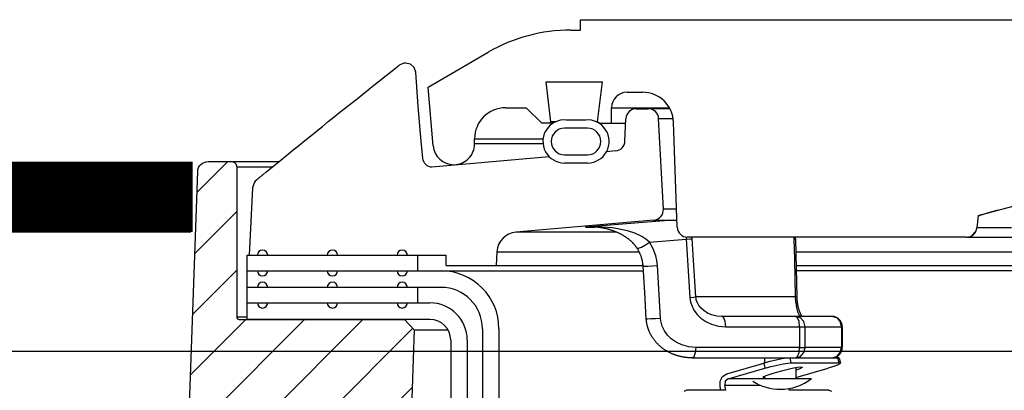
# Model space of a CAD drawing. Extents: x -169 to 7270, y -140 to 2984.
# Tile 302 of 656: x 1591.5 to 1597.45, y 983.78 to 986.02. Entities that reach past the tile are written whole.
import ezdxf

# ---------------------------------------------------------------- set-up
doc = ezdxf.new("R2010")
doc.units = 0
doc.header["$MEASUREMENT"] = 0
doc.layers.add('FREEZE-LINES', color=8, linetype='CONTINUOUS', plot=False)
doc.layers.add('SPILL-BUCKET', color=1, linetype='CONTINUOUS')
doc.layers.add('TANK-SLAB', color=6, linetype='CONTINUOUS')

msp = doc.modelspace()

# ---------------------------------------------------------------- hatches: boundary and pattern name
at = {"layer": 'SPILL-BUCKET'}
h = msp.add_hatch(dxfattribs=at)
h.set_pattern_fill('ANSI31', scale=2, style=0)
h.set_pattern_definition([(45, (6639.51668, -316.1318), (-0.176776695, 0.176776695), [])])
edge = h.paths.add_edge_path()
edge.add_line((1593.82368, 984.20746), (1593.88188, 984.14504))
edge.add_line((1593.88188, 984.14504), (1593.83242, 982.72859))
edge.add_line((1593.83242, 982.72859), (1593.50711, 982.72859))
edge.add_line((1593.50711, 982.72859), (1593.48967, 983.22803))
edge.add_arc((1593.36479, 983.22371), 0.12496, 361.981441, 449.981394)
edge.add_line((1593.36483, 983.34867), (1592.57799, 983.34867))
edge.add_arc((1592.57797, 983.41115), 0.06248, 178.019261, 270.019284, ccw=False)
edge.add_line((1592.51553, 983.41331), (1592.57442, 985.09965))
edge.add_arc((1592.63686, 985.09745), 0.06248, 449.981383, 537.98136, ccw=False)
edge.add_line((1592.63688, 985.15993), (1592.77872, 985.15993))
edge.add_arc((1592.77871, 985.12869), 0.03124, 359.980425, 449.980425, ccw=False)
edge.add_line((1592.80995, 985.12868), (1592.80995, 984.22245))
edge.add_arc((1592.82525, 984.22276), 0.01531, 181.187215, 271.187215)
edge.add_line((1592.82557, 984.20746), (1593.82368, 984.20746))

# ---------------------------------------------------------------- linework, layer by layer
at = {"layer": 'FREEZE-LINES', "linetype": 'Continuous'}
msp.add_line((1931.90631, 984.01471), (1465.74807, 984.01471), dxfattribs=at)
at = {"layer": 'SPILL-BUCKET', "linetype": 'Continuous'}
for p, q in [((1594.88665, 986.0156), (1599.07129, 986.0156)), ((1594.88665, 985.95314), (1594.88665, 986.0156)), ((1594.82816, 985.95314), (1594.88665, 985.95314)), ((1593.96541, 985.60963), (1594.3285, 985.81926)), ((1593.99641, 985.25523), (1593.96541, 985.60963)), ((1594.6781, 985.64086), (1595.01926, 985.64086)), ((1594.70768, 985.39993), (1594.6781, 985.64086)), ((1594.98968, 985.39993), (1595.01926, 985.64086)), ((1595.16771, 985.5784), (1595.26071, 985.5784)), ((1594.43384, 985.48471), (1594.55875, 985.48471)), ((1594.65244, 985.39103), (1594.55875, 985.48471)), ((1595.07402, 985.48471), (1595.08122, 985.48471)), ((1595.07402, 985.39103), (1595.07402, 985.48471)), ((1595.08122, 985.48471), (1595.10278, 985.48471)), ((1595.10278, 985.48471), (1595.13866, 985.48471)), ((1595.13866, 985.48471), (1595.42298, 985.48471)), ((1594.71998, 985.39103), (1594.65244, 985.39103)), ((1594.70768, 985.39993), (1594.69878, 985.39103)), ((1594.71494, 985.39993), (1594.70768, 985.39993)), ((1594.73671, 985.39993), (1594.71494, 985.39993)), ((1594.91848, 985.41058), (1594.79986, 985.41058)), ((1594.98968, 985.39993), (1594.98164, 985.39993)), ((1594.99858, 985.39103), (1594.98968, 985.39993)), ((1594.99836, 985.39103), (1595.15925, 985.39103)), ((1595.47008, 984.76427), (1595.44797, 985.39757)), ((1594.92912, 985.36105), (1594.78922, 985.36105)), ((1594.24646, 985.26611), (1594.24646, 985.29734)), ((1594.24646, 985.29734), (1594.253, 985.29734)), ((1594.25299, 985.26611), (1594.24646, 985.26611)), ((1597.28702, 984.83404), (1598.89953, 985.26611)), ((1594.78922, 985.20116), (1594.92912, 985.20116)), ((1594.92912, 985.15119), (1594.78922, 985.15119)), ((1597.40882, 984.86604), (1598.09852, 985.05047)), ((1597.29763, 984.83512), (1597.29555, 984.83404)), ((1597.31149, 984.83935), (1597.29763, 984.83512)), ((1597.33692, 984.84652), (1597.31149, 984.83935)), ((1597.37085, 984.85581), (1597.33692, 984.84652)), ((1597.40882, 984.86604), (1597.37085, 984.85581)), ((1597.28702, 984.83404), (1597.28063, 984.76101)), ((1597.28702, 984.83404), (1597.28915, 984.83404)), ((1597.28915, 984.83404), (1597.29555, 984.83404)), ((1597.29558, 984.83433), (1597.29555, 984.83404)), ((1597.27602, 984.74231), (1597.24255, 984.70885)), ((1597.28651, 984.76101), (1597.28063, 984.76101)), ((1597.30411, 984.76101), (1597.28651, 984.76101)), ((1597.33339, 984.76101), (1597.30411, 984.76101)), ((1597.37424, 984.76101), (1597.33339, 984.76101)), ((1597.42653, 984.76101), (1597.37424, 984.76101)), ((1597.4901, 984.76101), (1597.42653, 984.76101)), ((1597.21841, 984.704), (1595.5325, 984.704)), ((1597.21841, 984.704), (1597.22439, 984.704)), ((1597.22439, 984.704), (1597.24229, 984.704)), ((1597.24229, 984.704), (1597.27208, 984.704)), ((1597.27208, 984.704), (1597.31363, 984.704)), ((1597.31363, 984.704), (1597.36684, 984.704)), ((1597.36684, 984.704), (1597.4315, 984.704)), ((1597.4315, 984.704), (1597.50742, 984.704))]:
    msp.add_line(p, q, dxfattribs=at)
at = {"layer": 'SPILL-BUCKET', "color": 1, "linetype": 'Continuous'}
for p, q in [((1593.77186, 985.72497), (1593.78184, 985.73278)), ((1593.78184, 985.73278), (1593.79182, 985.74058)), ((1593.85881, 985.74689), (1593.83031, 985.75387)), ((1593.88094, 985.72753), (1593.85881, 985.74689)), ((1593.89177, 985.7001), (1593.88094, 985.72753)), ((1593.67195, 985.64642), (1593.70547, 985.67283)), ((1593.70547, 985.67283), (1593.73865, 985.69892)), ((1593.73865, 985.69892), (1593.77186, 985.72497)), ((1593.90656, 985.4913), (1593.89177, 985.7001)), ((1593.6046, 985.59322), (1593.63846, 985.61999)), ((1593.63846, 985.61999), (1593.67195, 985.64642)), ((1593.53658, 985.53926), (1593.57078, 985.56642)), ((1593.57078, 985.56642), (1593.6046, 985.59322)), ((1593.46783, 985.48453), (1593.5024, 985.51208)), ((1593.5024, 985.51208), (1593.53658, 985.53926)), ((1593.92427, 985.28268), (1593.90656, 985.4913)), ((1593.39821, 985.42888), (1593.43329, 985.45695)), ((1593.43329, 985.45695), (1593.46783, 985.48453)), ((1595.22279, 985.47847), (1595.29581, 985.47847)), ((1593.29252, 985.34402), (1593.32782, 985.37242)), ((1593.32782, 985.37242), (1593.36315, 985.40079)), ((1593.36315, 985.40079), (1593.39821, 985.42888)), ((1595.15449, 985.28336), (1595.16039, 985.41873)), ((1595.38684, 984.87248), (1595.35818, 985.41928)), ((1593.22138, 985.28663), (1593.25693, 985.31534)), ((1593.25693, 985.31534), (1593.29252, 985.34402)), ((1593.1497, 985.22859), (1593.18552, 985.25762)), ((1593.18552, 985.25762), (1593.22138, 985.28663)), ((1593.93402, 985.18038), (1593.92427, 985.28268)), ((1593.07746, 985.1699), (1593.11356, 985.19926)), ((1593.11356, 985.19926), (1593.1497, 985.22859)), ((1595.09753, 985.22386), (1595.04329, 985.21912)), ((1593.00464, 985.11051), (1593.07746, 985.1699)), ((1593.9362, 985.16756), (1593.93402, 985.18038)), ((1593.94138, 985.15526), (1593.9362, 985.16756)), ((1593.94324, 985.15222), (1593.94138, 985.15526)), ((1593.94534, 985.14924), (1593.94324, 985.15222)), ((1593.96095, 985.13485), (1593.94534, 985.14924)), ((1593.98317, 985.12698), (1593.96095, 985.13485)), ((1594.69771, 985.18889), (1593.9892, 985.1269)), ((1592.95698, 985.07151), (1592.95931, 985.07341)), ((1592.95931, 985.07341), (1592.96164, 985.07532)), ((1592.96164, 985.07532), (1592.96404, 985.07728)), ((1592.96404, 985.07728), (1592.96646, 985.07926)), ((1592.96646, 985.07926), (1592.96696, 985.07967)), ((1592.96696, 985.07967), (1592.96745, 985.08007)), ((1592.96745, 985.08007), (1592.98604, 985.0953)), ((1592.98604, 985.0953), (1593.00464, 985.11051)), ((1593.9892, 985.1269), (1593.98317, 985.12698)), ((1592.93112, 985.05051), (1592.93184, 985.05109)), ((1592.93184, 985.05109), (1592.93255, 985.05167)), ((1592.93255, 985.05167), (1592.93433, 985.05311)), ((1592.93433, 985.05311), (1592.93614, 985.05457)), ((1592.93614, 985.05457), (1592.93802, 985.05609)), ((1592.93802, 985.05609), (1592.93991, 985.05763)), ((1592.93991, 985.05763), (1592.94189, 985.05924)), ((1592.94189, 985.05924), (1592.94389, 985.06086)), ((1592.94389, 985.06086), (1592.94599, 985.06256)), ((1592.94599, 985.06256), (1592.94811, 985.06428)), ((1592.94811, 985.06428), (1592.95029, 985.06606)), ((1592.95029, 985.06606), (1592.95248, 985.06784)), ((1592.95248, 985.06784), (1592.95473, 985.06967)), ((1592.95473, 985.06967), (1592.95698, 985.07151)), ((1592.88802, 984.59469), (1592.90766, 985.0017)), ((1592.90766, 985.0017), (1592.90781, 985.00343)), ((1592.90781, 985.00343), (1592.90792, 985.00467)), ((1592.90792, 985.00467), (1592.90803, 985.00596)), ((1592.90803, 985.00596), (1592.90808, 985.00651)), ((1592.90808, 985.00651), (1592.90812, 985.00707)), ((1595.32991, 984.80699), (1594.49517, 984.73396)), ((1594.38131, 984.61606), (1594.37692, 984.53223)), ((1592.8724, 984.59469), (1594.07471, 984.59469)), ((1592.8724, 984.30739), (1592.8724, 984.59469)), ((1594.07471, 984.53223), (1594.07471, 984.59469)), ((1592.8724, 984.50101), (1594.04393, 984.50101)), ((1594.07471, 984.53223), (1594.37692, 984.53223)), ((1594.04393, 984.40107), (1592.8724, 984.40107)), ((1592.87238, 984.20746), (1592.87238, 984.30739)), ((1592.87238, 984.30739), (1593.97727, 984.30739)), ((1593.97727, 984.20746), (1592.87238, 984.20746)), ((1594.29376, 984.15124), (1594.29376, 983.72437)), ((1594.39369, 984.15124), (1594.39369, 983.72437)), ((1594.10219, 984.08254), (1594.10219, 969.88498)), ((1594.20212, 984.08254), (1594.20212, 969.88498))]:
    msp.add_line(p, q, dxfattribs=at)
at = {"layer": 'SPILL-BUCKET', "color": 7}
for p, q in [((1595.42632, 985.47847), (1595.29581, 985.47847)), ((1595.35818, 985.41928), (1595.44594, 985.41928)), ((1592.77872, 985.15993), (1593.06524, 985.15993)), ((1592.80995, 985.1287), (1593.02695, 985.1287)), ((1595.46628, 984.87248), (1595.38684, 984.87248)), ((1595.32991, 984.80699), (1595.46859, 984.80699)), ((1595.10375, 984.73396), (1594.49515, 984.73396)), ((1594.38131, 984.61606), (1595.24012, 984.61606)), ((1594.04393, 984.50101), (1595.26595, 984.50101)), ((1594.37692, 984.53223), (1595.26411, 984.53223)), ((1592.80994, 984.22245), (1592.87238, 984.22245)), ((1593.88188, 984.14504), (1594.08543, 984.14504))]:
    msp.add_line(p, q, dxfattribs=at)
at = {"layer": 'SPILL-BUCKET', "color": 7, "linetype": 'Continuous'}
for p, q in [((1594.66017, 985.26611), (1594.25299, 985.26611)), ((1594.253, 985.29734), (1594.66033, 985.29734)), ((1596.18558, 984.61606), (1605.31992, 984.61606)), ((1593.90295, 984.50101), (1593.90295, 984.59469)), ((1596.18768, 984.53223), (1605.13573, 984.53223)), ((1605.12505, 984.50101), (1596.18799, 984.50101)), ((1593.90295, 984.30739), (1593.90295, 984.40107))]:
    msp.add_line(p, q, dxfattribs=at)
at = {"layer": 'SPILL-BUCKET', "color": 8, "linetype": 'Continuous'}
for p, q in [((1595.28843, 984.79453), (1594.91705, 984.76479)), ((1595.44681, 984.80699), (1595.28843, 984.79453)), ((1595.44681, 984.80699), (1595.45938, 984.80558)), ((1595.45938, 984.80558), (1595.46877, 984.80158)), ((1594.91762, 984.76483), (1594.91705, 984.76479)), ((1594.91705, 984.76479), (1594.91748, 984.76482)), ((1594.91705, 984.76479), (1594.94283, 984.76479)), ((1594.91748, 984.76482), (1594.94944, 984.76478)), ((1594.98977, 984.767), (1594.91762, 984.76483)), ((1594.94283, 984.76479), (1594.97262, 984.76479)), ((1594.95169, 984.76568), (1594.94949, 984.7657)), ((1594.95389, 984.76565), (1594.95169, 984.76568)), ((1594.95813, 984.76554), (1594.95389, 984.76565)), ((1594.96236, 984.76537), (1594.95813, 984.76554)), ((1594.96659, 984.76517), (1594.96236, 984.76537)), ((1594.97082, 984.76493), (1594.96659, 984.76517)), ((1594.97504, 984.76464), (1594.97082, 984.76493)), ((1594.97926, 984.76431), (1594.97504, 984.76464)), ((1594.98347, 984.76394), (1594.97926, 984.76431)), ((1594.98768, 984.76352), (1594.98347, 984.76394)), ((1594.99187, 984.76307), (1594.98768, 984.76352)), ((1595.08043, 984.76049), (1594.98977, 984.767)), ((1594.99606, 984.76257), (1594.99187, 984.76307)), ((1595.00009, 984.76204), (1594.99606, 984.76257)), ((1595.00414, 984.76148), (1595.00009, 984.76204)), ((1595.00839, 984.76085), (1595.00414, 984.76148)), ((1595.01266, 984.76016), (1595.00839, 984.76085)), ((1595.01684, 984.75946), (1595.01266, 984.76016)), ((1595.02102, 984.7587), (1595.01684, 984.75946)), ((1595.02512, 984.75792), (1595.02102, 984.7587)), ((1595.02922, 984.7571), (1595.02512, 984.75792)), ((1595.03324, 984.75625), (1595.02922, 984.7571)), ((1595.03726, 984.75536), (1595.03324, 984.75625)), ((1595.0412, 984.75445), (1595.03726, 984.75536)), ((1595.04515, 984.75349), (1595.0412, 984.75445)), ((1595.04902, 984.75251), (1595.04515, 984.75349)), ((1595.0529, 984.75149), (1595.04902, 984.75251)), ((1595.0567, 984.75044), (1595.0529, 984.75149)), ((1595.06051, 984.74935), (1595.0567, 984.75044)), ((1595.06426, 984.74824), (1595.06051, 984.74935)), ((1595.06801, 984.74709), (1595.06426, 984.74824)), ((1595.0717, 984.74591), (1595.06801, 984.74709)), ((1595.07539, 984.7447), (1595.0717, 984.74591)), ((1595.07902, 984.74346), (1595.07539, 984.7447)), ((1595.08266, 984.74219), (1595.07902, 984.74346)), ((1595.17065, 984.74224), (1595.08043, 984.76049)), ((1595.08625, 984.74089), (1595.08266, 984.74219)), ((1595.08984, 984.73955), (1595.08625, 984.74089)), ((1595.09356, 984.73811), (1595.08984, 984.73955)), ((1595.09728, 984.73664), (1595.09356, 984.73811)), ((1595.10078, 984.73521), (1595.09728, 984.73664)), ((1595.10427, 984.73374), (1595.10078, 984.73521)), ((1595.10768, 984.73228), (1595.10427, 984.73374)), ((1595.11107, 984.73077), (1595.10768, 984.73228)), ((1595.11439, 984.72926), (1595.11107, 984.73077)), ((1595.11771, 984.72771), (1595.11439, 984.72926)), ((1595.12094, 984.72616), (1595.11771, 984.72771)), ((1595.12417, 984.72456), (1595.12094, 984.72616)), ((1595.12732, 984.72297), (1595.12417, 984.72456)), ((1595.13046, 984.72135), (1595.12732, 984.72297)), ((1595.13352, 984.71972), (1595.13046, 984.72135)), ((1595.13659, 984.71805), (1595.13352, 984.71972)), ((1595.13923, 984.71658), (1595.13659, 984.71805)), ((1595.14186, 984.71508), (1595.13923, 984.71658)), ((1595.21436, 984.72762), (1595.17065, 984.74224)), ((1595.257, 984.70763), (1595.21436, 984.72762)), ((1595.1444, 984.7136), (1595.14186, 984.71508)), ((1595.14693, 984.7121), (1595.1444, 984.7136)), ((1595.14985, 984.71033), (1595.14693, 984.7121)), ((1595.15277, 984.70852), (1595.14985, 984.71033)), ((1595.15552, 984.70678), (1595.15277, 984.70852)), ((1595.15826, 984.705), (1595.15552, 984.70678)), ((1595.16086, 984.70327), (1595.15826, 984.705)), ((1595.16345, 984.7015), (1595.16086, 984.70327)), ((1595.16593, 984.69978), (1595.16345, 984.7015)), ((1595.1684, 984.69803), (1595.16593, 984.69978)), ((1595.17076, 984.69631), (1595.1684, 984.69803)), ((1595.17312, 984.69455), (1595.17076, 984.69631)), ((1595.17539, 984.69283), (1595.17312, 984.69455)), ((1595.17766, 984.69107), (1595.17539, 984.69283)), ((1595.17985, 984.68933), (1595.17766, 984.69107)), ((1595.18204, 984.68755), (1595.17985, 984.68933)), ((1595.184, 984.68593), (1595.18204, 984.68755)), ((1595.18596, 984.68428), (1595.184, 984.68593)), ((1595.18784, 984.68266), (1595.18596, 984.68428)), ((1595.18971, 984.68102), (1595.18784, 984.68266)), ((1595.19184, 984.67912), (1595.18971, 984.68102)), ((1595.19397, 984.67718), (1595.19184, 984.67912)), ((1595.19593, 984.67535), (1595.19397, 984.67718)), ((1595.19789, 984.67348), (1595.19593, 984.67535)), ((1595.1997, 984.67171), (1595.19789, 984.67348)), ((1595.20152, 984.66991), (1595.1997, 984.67171)), ((1595.20321, 984.66818), (1595.20152, 984.66991)), ((1595.20491, 984.66642), (1595.20321, 984.66818)), ((1595.2065, 984.66472), (1595.20491, 984.66642)), ((1595.20808, 984.663), (1595.2065, 984.66472)), ((1595.20958, 984.66133), (1595.20808, 984.663)), ((1595.21108, 984.65963), (1595.20958, 984.66133)), ((1595.2125, 984.65798), (1595.21108, 984.65963)), ((1595.21391, 984.6563), (1595.2125, 984.65798)), ((1595.25431, 984.64452), (1595.27829, 984.65749)), ((1595.28066, 984.69256), (1595.257, 984.70763)), ((1595.27829, 984.65749), (1595.30231, 984.67412)), ((1595.30231, 984.67412), (1595.28066, 984.69256)), ((1595.30231, 984.67412), (1595.52491, 984.69153)), ((1595.32473, 984.63408), (1595.30231, 984.67412)), ((1595.52357, 984.70464), (1595.52439, 984.69846)), ((1595.52439, 984.69846), (1595.52491, 984.69153)), ((1595.52491, 984.69153), (1595.54826, 984.69336)), ((1595.52491, 984.69153), (1595.54608, 984.34085)), ((1595.54826, 984.69336), (1595.5615, 984.6948)), ((1595.5615, 984.6948), (1595.56057, 984.70379)), ((1595.57512, 984.46877), (1595.5615, 984.6948)), ((1596.17466, 984.70398), (1596.17474, 984.6948)), ((1596.17474, 984.6948), (1596.18137, 984.69404)), ((1596.17474, 984.6948), (1596.17788, 984.57015)), ((1596.18137, 984.69404), (1596.18366, 984.69309)), ((1596.18361, 984.70169), (1596.18359, 984.69959)), ((1596.18359, 984.69959), (1596.18359, 984.69749)), ((1596.18359, 984.69749), (1596.18361, 984.69539)), ((1596.18365, 984.704), (1596.18361, 984.70169)), ((1596.18361, 984.69539), (1596.18365, 984.69328)), ((1596.18365, 984.69328), (1596.18366, 984.69319)), ((1596.18366, 984.69319), (1596.18366, 984.69309)), ((1596.18366, 984.69309), (1596.18804, 984.51775)), ((1595.21526, 984.65465), (1595.21391, 984.6563)), ((1595.21661, 984.65298), (1595.21526, 984.65465)), ((1595.2179, 984.65134), (1595.21661, 984.65298)), ((1595.21918, 984.64968), (1595.2179, 984.65134)), ((1595.22042, 984.64803), (1595.21918, 984.64968)), ((1595.22164, 984.64637), (1595.22042, 984.64803)), ((1595.22285, 984.6447), (1595.22164, 984.64637)), ((1595.22404, 984.643), (1595.22285, 984.6447)), ((1595.22519, 984.64135), (1595.22404, 984.643)), ((1595.22632, 984.63966), (1595.22519, 984.64135)), ((1595.22634, 984.63961), (1595.22632, 984.63966)), ((1595.22637, 984.63957), (1595.22634, 984.63961)), ((1595.22637, 984.63957), (1595.23563, 984.63807)), ((1595.22659, 984.63922), (1595.22637, 984.63956)), ((1595.22682, 984.63888), (1595.22659, 984.63922)), ((1595.22853, 984.63627), (1595.22682, 984.63888)), ((1595.2302, 984.63362), (1595.22853, 984.63627)), ((1595.23185, 984.63093), (1595.2302, 984.63362)), ((1595.23347, 984.62822), (1595.23185, 984.63093)), ((1595.23504, 984.62551), (1595.23347, 984.62822)), ((1595.23657, 984.62277), (1595.23504, 984.62551)), ((1595.23563, 984.63807), (1595.25431, 984.64452)), ((1595.23806, 984.62005), (1595.23657, 984.62277)), ((1595.23951, 984.6173), (1595.23806, 984.62005)), ((1595.24091, 984.61455), (1595.23951, 984.6173)), ((1595.24227, 984.61179), (1595.24091, 984.61455)), ((1595.24359, 984.60903), (1595.24227, 984.61179)), ((1595.24488, 984.60625), (1595.24359, 984.60903)), ((1595.24611, 984.60347), (1595.24488, 984.60625)), ((1595.24732, 984.60066), (1595.24611, 984.60347)), ((1595.24847, 984.59789), (1595.24732, 984.60066)), ((1595.24958, 984.5951), (1595.24847, 984.59789)), ((1595.34042, 984.5918), (1595.32473, 984.63408)), ((1595.25066, 984.5923), (1595.24958, 984.5951)), ((1595.2517, 984.58948), (1595.25066, 984.5923)), ((1595.25269, 984.58664), (1595.2517, 984.58948)), ((1595.25366, 984.5838), (1595.25269, 984.58664)), ((1595.25458, 984.58095), (1595.25366, 984.5838)), ((1595.25546, 984.57809), (1595.25458, 984.58095)), ((1595.2563, 984.57523), (1595.25546, 984.57809)), ((1595.2571, 984.57237), (1595.2563, 984.57523)), ((1595.25786, 984.56952), (1595.2571, 984.57237)), ((1595.25857, 984.56666), (1595.25786, 984.56952)), ((1595.25925, 984.56379), (1595.25857, 984.56666)), ((1595.25989, 984.56091), (1595.25925, 984.56379)), ((1595.26048, 984.55804), (1595.25989, 984.56091)), ((1595.26104, 984.55515), (1595.26048, 984.55804)), ((1595.26156, 984.55228), (1595.26104, 984.55515)), ((1595.26204, 984.54939), (1595.26156, 984.55228)), ((1595.26247, 984.54651), (1595.26204, 984.54939)), ((1595.26287, 984.54363), (1595.26247, 984.54651)), ((1595.26323, 984.54074), (1595.26287, 984.54363)), ((1595.26355, 984.53785), (1595.26323, 984.54074)), ((1595.26383, 984.53495), (1595.26355, 984.53785)), ((1595.34714, 984.56214), (1595.34042, 984.5918)), ((1595.35055, 984.53226), (1595.34714, 984.56214)), ((1596.17788, 984.57015), (1596.18359, 984.34412)), ((1595.26407, 984.53205), (1595.26383, 984.53495)), ((1595.26419, 984.5303), (1595.26407, 984.53205)), ((1595.26429, 984.52855), (1595.26419, 984.5303)), ((1595.26431, 984.52855), (1595.27171, 984.52826)), ((1595.27371, 984.37039), (1595.26432, 984.52855)), ((1595.27171, 984.52826), (1595.29208, 984.52892)), ((1595.29208, 984.52892), (1595.3206, 984.53037)), ((1595.3206, 984.53037), (1595.35055, 984.53226)), ((1595.36938, 984.21593), (1595.35055, 984.53226)), ((1596.18804, 984.51775), (1596.19243, 984.34241)), ((1595.58264, 984.34412), (1595.57512, 984.46877)), ((1595.28313, 984.21222), (1595.27371, 984.37039)), ((1595.54608, 984.34085), (1595.56938, 984.34268)), ((1595.54608, 984.34085), (1595.55029, 984.31259)), ((1595.55029, 984.31259), (1595.57112, 984.26265)), ((1595.56938, 984.34268), (1595.58264, 984.34412)), ((1595.65335, 984.34412), (1595.58264, 984.34412)), ((1595.58372, 984.33454), (1595.58264, 984.34412)), ((1595.58566, 984.32528), (1595.58372, 984.33454)), ((1595.59198, 984.30751), (1595.58566, 984.32528)), ((1595.60063, 984.29199), (1595.59198, 984.30751)), ((1595.73612, 984.34412), (1595.65335, 984.34412)), ((1595.83076, 984.34412), (1595.73612, 984.34412)), ((1595.93705, 984.34412), (1595.83076, 984.34412)), ((1596.05475, 984.34412), (1595.93705, 984.34412)), ((1596.18359, 984.34412), (1596.05475, 984.34412)), ((1596.18359, 984.34412), (1596.1852, 984.31343)), ((1596.18359, 984.34412), (1596.19016, 984.34335)), ((1596.1852, 984.31343), (1596.18567, 984.30864)), ((1596.18567, 984.30864), (1596.19035, 984.27812)), ((1596.19016, 984.34335), (1596.19243, 984.34241)), ((1596.19244, 984.34241), (1596.19247, 984.34113)), ((1596.19247, 984.34113), (1596.1925, 984.33986)), ((1596.1925, 984.33986), (1596.19258, 984.33765)), ((1596.19258, 984.33765), (1596.19268, 984.33545)), ((1596.19268, 984.33545), (1596.19279, 984.33326)), ((1596.19279, 984.33326), (1596.19291, 984.33108)), ((1596.19291, 984.33108), (1596.19305, 984.3289)), ((1596.19305, 984.3289), (1596.1932, 984.32674)), ((1596.1932, 984.32674), (1596.19336, 984.32458)), ((1596.19336, 984.32458), (1596.19354, 984.32243)), ((1596.19354, 984.32243), (1596.19374, 984.32028)), ((1596.19374, 984.32028), (1596.19395, 984.31815)), ((1596.19395, 984.31815), (1596.19417, 984.316)), ((1596.19417, 984.316), (1596.19441, 984.31388)), ((1596.19441, 984.31388), (1596.19466, 984.31175)), ((1596.19466, 984.31175), (1596.19493, 984.30964)), ((1596.19493, 984.30964), (1596.1952, 984.30759)), ((1596.1952, 984.30759), (1596.19549, 984.30556)), ((1596.19549, 984.30556), (1596.1958, 984.30345)), ((1596.1958, 984.30345), (1596.19612, 984.30137)), ((1596.19612, 984.30137), (1596.19646, 984.2993)), ((1595.57112, 984.26265), (1595.58978, 984.23745)), ((1595.61446, 984.27473), (1595.60063, 984.29199)), ((1595.63004, 984.26077), (1595.61446, 984.27473)), ((1595.65315, 984.2461), (1595.63004, 984.26077)), ((1595.67728, 984.23586), (1595.65315, 984.2461)), ((1596.19035, 984.27812), (1596.19744, 984.25272)), ((1596.19646, 984.2993), (1596.19681, 984.29725)), ((1596.19681, 984.29725), (1596.19716, 984.29524)), ((1596.19716, 984.29524), (1596.19753, 984.29326)), ((1596.19744, 984.25272), (1596.20753, 984.23344)), ((1596.19753, 984.29326), (1596.19791, 984.29132)), ((1596.19791, 984.29132), (1596.19829, 984.2894)), ((1596.19829, 984.2894), (1596.19869, 984.28749)), ((1596.19869, 984.28749), (1596.1991, 984.2856)), ((1596.1991, 984.2856), (1596.19953, 984.2837)), ((1596.19953, 984.2837), (1596.19997, 984.28183)), ((1596.19997, 984.28183), (1596.20042, 984.27996)), ((1596.20042, 984.27996), (1596.20088, 984.27813)), ((1596.20088, 984.27813), (1596.20135, 984.27631)), ((1596.20135, 984.27631), (1596.20183, 984.27451)), ((1596.20183, 984.27451), (1596.20232, 984.27273)), ((1596.20232, 984.27273), (1596.20282, 984.27098)), ((1596.20282, 984.27098), (1596.20334, 984.26924)), ((1596.20334, 984.26924), (1596.20386, 984.26753)), ((1596.20386, 984.26753), (1596.20439, 984.26584)), ((1596.20439, 984.26584), (1596.20493, 984.26419)), ((1596.20493, 984.26419), (1596.20548, 984.26254)), ((1596.20548, 984.26254), (1596.20603, 984.26094)), ((1596.20603, 984.26094), (1596.20659, 984.25935)), ((1596.20659, 984.25935), (1596.20716, 984.25779)), ((1596.20716, 984.25779), (1596.20774, 984.25626)), ((1596.20774, 984.25626), (1596.20832, 984.25477)), ((1596.20832, 984.25477), (1596.2089, 984.2533)), ((1596.2089, 984.2533), (1596.20949, 984.25186)), ((1596.20949, 984.25186), (1596.21009, 984.25046)), ((1596.21009, 984.25046), (1596.21068, 984.24909)), ((1596.21068, 984.24909), (1596.21128, 984.24774)), ((1596.21128, 984.24774), (1596.21188, 984.24644)), ((1596.21188, 984.24644), (1596.21248, 984.24517)), ((1596.21248, 984.24517), (1596.21308, 984.24395)), ((1596.21308, 984.24395), (1596.21368, 984.24275)), ((1596.21368, 984.24275), (1596.21427, 984.2416)), ((1596.21427, 984.2416), (1596.21486, 984.24048)), ((1596.21486, 984.24048), (1596.21545, 984.23941)), ((1595.28313, 984.21222), (1595.29053, 984.21194)), ((1595.28322, 984.21096), (1595.28315, 984.21222)), ((1595.28329, 984.2097), (1595.28322, 984.21096)), ((1595.28353, 984.20658), (1595.28329, 984.2097)), ((1595.28382, 984.20346), (1595.28353, 984.20658)), ((1595.28415, 984.20032), (1595.28382, 984.20346)), ((1595.28452, 984.19719), (1595.28415, 984.20032)), ((1595.28494, 984.19406), (1595.28452, 984.19719)), ((1595.2854, 984.19094), (1595.28494, 984.19406)), ((1595.28591, 984.18782), (1595.2854, 984.19094)), ((1595.28646, 984.18471), (1595.28591, 984.18782)), ((1595.28705, 984.1816), (1595.28646, 984.18471)), ((1595.28768, 984.1785), (1595.28705, 984.1816)), ((1595.29053, 984.21194), (1595.31089, 984.21259)), ((1595.31089, 984.21259), (1595.33942, 984.21404)), ((1595.33942, 984.21404), (1595.36938, 984.21593)), ((1595.37133, 984.19861), (1595.36938, 984.21593)), ((1595.37967, 984.16751), (1595.37133, 984.19861)), ((1595.58978, 984.23745), (1595.61199, 984.21583)), ((1595.61199, 984.21583), (1595.64282, 984.19451)), ((1595.64282, 984.19451), (1595.67741, 984.17846)), ((1595.70869, 984.22817), (1595.67728, 984.23586)), ((1595.74006, 984.22574), (1595.70869, 984.22817)), ((1596.18556, 984.22574), (1595.74006, 984.22574)), ((1595.75202, 984.21737), (1595.74006, 984.22574)), ((1595.76076, 984.19451), (1595.75202, 984.21737)), ((1595.76397, 984.16328), (1595.76076, 984.19451)), ((1596.40477, 984.22574), (1596.18556, 984.22574)), ((1596.19751, 984.21737), (1596.18556, 984.22574)), ((1596.21441, 984.21737), (1596.18556, 984.22574)), ((1596.20625, 984.19451), (1596.19751, 984.21737)), ((1596.20946, 984.16328), (1596.20625, 984.19451)), ((1596.20753, 984.23344), (1596.22024, 984.22574)), ((1596.23553, 984.19451), (1596.21441, 984.21737)), ((1596.21545, 984.23941), (1596.21603, 984.23837)), ((1596.21603, 984.23837), (1596.2166, 984.23738)), ((1596.2166, 984.23738), (1596.21716, 984.23642)), ((1596.21716, 984.23642), (1596.21772, 984.23552)), ((1596.21772, 984.23552), (1596.21826, 984.23465)), ((1596.21826, 984.23465), (1596.21879, 984.23383)), ((1596.21879, 984.23383), (1596.21931, 984.23305)), ((1596.21931, 984.23305), (1596.21981, 984.23231)), ((1596.21981, 984.23231), (1596.22032, 984.2316)), ((1596.22032, 984.2316), (1596.22081, 984.23091)), ((1596.22081, 984.23091), (1596.22131, 984.23024)), ((1596.22131, 984.23024), (1596.2218, 984.22962)), ((1596.2218, 984.22962), (1596.22226, 984.22902)), ((1596.22226, 984.22902), (1596.22272, 984.22847)), ((1596.22272, 984.22847), (1596.22315, 984.22796)), ((1596.22315, 984.22796), (1596.22357, 984.22748)), ((1596.22357, 984.22748), (1596.22397, 984.22703)), ((1596.22397, 984.22703), (1596.22434, 984.22663)), ((1596.22434, 984.22663), (1596.2247, 984.22626)), ((1596.2247, 984.22626), (1596.22503, 984.22592)), ((1596.22503, 984.22592), (1596.22524, 984.22572)), ((1596.24326, 984.16328), (1596.23553, 984.19451)), ((1596.43362, 984.21737), (1596.40477, 984.22574)), ((1596.45474, 984.19451), (1596.43362, 984.21737)), ((1596.46247, 984.16328), (1596.45474, 984.19451)), ((1595.28836, 984.1754), (1595.28768, 984.1785)), ((1595.28908, 984.17231), (1595.28836, 984.1754)), ((1595.28985, 984.16922), (1595.28908, 984.17231)), ((1595.29065, 984.16615), (1595.28985, 984.16922)), ((1595.2915, 984.16309), (1595.29065, 984.16615)), ((1595.2924, 984.16003), (1595.2915, 984.16309)), ((1595.29333, 984.15698), (1595.2924, 984.16003)), ((1595.29431, 984.15395), (1595.29333, 984.15698)), ((1595.29533, 984.15092), (1595.29431, 984.15395)), ((1595.2964, 984.14791), (1595.29533, 984.15092)), ((1595.2975, 984.1449), (1595.2964, 984.14791)), ((1595.29865, 984.14192), (1595.2975, 984.1449)), ((1595.29984, 984.13894), (1595.29865, 984.14192)), ((1595.30107, 984.13598), (1595.29984, 984.13894)), ((1595.30233, 984.13304), (1595.30107, 984.13598)), ((1595.30364, 984.13013), (1595.30233, 984.13304)), ((1595.30499, 984.12721), (1595.30364, 984.13013)), ((1595.30638, 984.12432), (1595.30499, 984.12721)), ((1595.30783, 984.12142), (1595.30638, 984.12432)), ((1595.30931, 984.11853), (1595.30783, 984.12142)), ((1595.39344, 984.13874), (1595.37967, 984.16751)), ((1595.41169, 984.11338), (1595.39344, 984.13874)), ((1595.67741, 984.17846), (1595.71952, 984.16715)), ((1595.71952, 984.16715), (1595.76397, 984.16328)), ((1595.76397, 984.16328), (1596.20946, 984.16328)), ((1596.20946, 984.16328), (1596.20946, 984.03837)), ((1596.20946, 984.16328), (1596.22972, 984.16328)), ((1596.22972, 984.16328), (1596.24326, 984.16328)), ((1596.24326, 984.03837), (1596.24326, 984.16328)), ((1596.24326, 984.16328), (1596.46247, 984.16328)), ((1596.46247, 984.16328), (1596.46247, 984.03837)), ((1596.46247, 984.16328), (1596.46603, 984.16328)), ((1596.46603, 984.16328), (1596.46723, 984.16328)), ((1596.46723, 984.16328), (1596.46723, 984.03837)), ((1595.31085, 984.11565), (1595.30931, 984.11853)), ((1595.31241, 984.11279), (1595.31085, 984.11565)), ((1595.31403, 984.10995), (1595.31241, 984.11279)), ((1595.31568, 984.10712), (1595.31403, 984.10995)), ((1595.31737, 984.10432), (1595.31568, 984.10712)), ((1595.3191, 984.10154), (1595.31737, 984.10432)), ((1595.32087, 984.09878), (1595.3191, 984.10154)), ((1595.32267, 984.09605), (1595.32087, 984.09878)), ((1595.32453, 984.0933), (1595.32267, 984.09605)), ((1595.32643, 984.09059), (1595.32453, 984.0933)), ((1595.32837, 984.08789), (1595.32643, 984.09059)), ((1595.33034, 984.08523), (1595.32837, 984.08789)), ((1595.33235, 984.08258), (1595.33034, 984.08523)), ((1595.3344, 984.07996), (1595.33235, 984.08258)), ((1595.33649, 984.07736), (1595.3344, 984.07996)), ((1595.33862, 984.07478), (1595.33649, 984.07736)), ((1595.34079, 984.07222), (1595.33862, 984.07478)), ((1595.34299, 984.06969), (1595.34079, 984.07222)), ((1595.34521, 984.06722), (1595.34299, 984.06969)), ((1595.34746, 984.06477), (1595.34521, 984.06722)), ((1595.34977, 984.06231), (1595.34746, 984.06477)), ((1595.35212, 984.05989), (1595.34977, 984.06231)), ((1595.43353, 984.09157), (1595.41169, 984.11338)), ((1595.46441, 984.06974), (1595.43353, 984.09157)), ((1595.49729, 984.05408), (1595.46441, 984.06974)), ((1595.35451, 984.05748), (1595.35212, 984.05989)), ((1595.35693, 984.05511), (1595.35451, 984.05748)), ((1595.35941, 984.05275), (1595.35693, 984.05511)), ((1595.36191, 984.05042), (1595.35941, 984.05275)), ((1595.36446, 984.04811), (1595.36191, 984.05042)), ((1595.36704, 984.04583), (1595.36446, 984.04811)), ((1595.36966, 984.04358), (1595.36704, 984.04583)), ((1595.37231, 984.04136), (1595.36966, 984.04358)), ((1595.37501, 984.03916), (1595.37231, 984.04136)), ((1595.37773, 984.037), (1595.37501, 984.03916)), ((1595.38049, 984.03487), (1595.37773, 984.037)), ((1595.38327, 984.03277), (1595.38049, 984.03487)), ((1595.38609, 984.0307), (1595.38327, 984.03277)), ((1595.38894, 984.02867), (1595.38609, 984.0307)), ((1595.39182, 984.02667), (1595.38894, 984.02867)), ((1595.39473, 984.02471), (1595.39182, 984.02667)), ((1595.39766, 984.02278), (1595.39473, 984.02471)), ((1595.40061, 984.02089), (1595.39766, 984.02278)), ((1595.40361, 984.01902), (1595.40061, 984.02089)), ((1595.40664, 984.0172), (1595.40361, 984.01902)), ((1595.4097, 984.01541), (1595.40664, 984.0172)), ((1595.41278, 984.01365), (1595.4097, 984.01541)), ((1595.4159, 984.01192), (1595.41278, 984.01365)), ((1595.41904, 984.01024), (1595.4159, 984.01192)), ((1595.42223, 984.00858), (1595.41904, 984.01024)), ((1595.42543, 984.00697), (1595.42223, 984.00858)), ((1595.42867, 984.00539), (1595.42543, 984.00697)), ((1595.43193, 984.00385), (1595.42867, 984.00539)), ((1595.43522, 984.00234), (1595.43193, 984.00385)), ((1595.43852, 984.00087), (1595.43522, 984.00234)), ((1595.54057, 984.04216), (1595.49729, 984.05408)), ((1595.58385, 984.03837), (1595.54057, 984.04216)), ((1595.57189, 983.98428), (1595.58064, 984.00714)), ((1595.58064, 984.00714), (1595.58385, 984.03837)), ((1596.20946, 984.03837), (1595.58385, 984.03837)), ((1596.19751, 983.98428), (1596.20625, 984.00714)), ((1596.20625, 984.00714), (1596.20946, 984.03837)), ((1596.20946, 984.03837), (1596.22972, 984.03837)), ((1596.21441, 983.98428), (1596.23553, 984.00714)), ((1596.22972, 984.03837), (1596.24326, 984.03837)), ((1596.23553, 984.00714), (1596.24326, 984.03837)), ((1596.46247, 984.03837), (1596.24326, 984.03837)), ((1596.43362, 983.98428), (1596.45474, 984.00714)), ((1596.45474, 984.00714), (1596.46247, 984.03837)), ((1596.46247, 984.03837), (1596.46603, 984.03837)), ((1596.46603, 984.03837), (1596.46723, 984.03837)), ((1595.44186, 983.99944), (1595.43852, 984.00087)), ((1595.44522, 983.99805), (1595.44186, 983.99944)), ((1595.4486, 983.9967), (1595.44522, 983.99805)), ((1595.452, 983.9954), (1595.4486, 983.9967)), ((1595.45542, 983.99413), (1595.452, 983.9954)), ((1595.45886, 983.9929), (1595.45542, 983.99413)), ((1595.46232, 983.99171), (1595.45886, 983.9929)), ((1595.4658, 983.99057), (1595.46232, 983.99171)), ((1595.46933, 983.98946), (1595.4658, 983.99057)), ((1595.47287, 983.98839), (1595.46933, 983.98946)), ((1595.47642, 983.98736), (1595.47287, 983.98839)), ((1595.47998, 983.98639), (1595.47642, 983.98736)), ((1595.48355, 983.98545), (1595.47998, 983.98639)), ((1595.48714, 983.98455), (1595.48355, 983.98545)), ((1595.49074, 983.9837), (1595.48714, 983.98455)), ((1595.49435, 983.9829), (1595.49074, 983.9837)), ((1595.49798, 983.98213), (1595.49435, 983.9829)), ((1595.50162, 983.98141), (1595.49798, 983.98213)), ((1595.50527, 983.98074), (1595.50162, 983.98141)), ((1595.50894, 983.98011), (1595.50527, 983.98074)), ((1595.51263, 983.97951), (1595.50894, 983.98011)), ((1595.51632, 983.97897), (1595.51263, 983.97951)), ((1595.52003, 983.97847), (1595.51632, 983.97897)), ((1595.52375, 983.97801), (1595.52003, 983.97847)), ((1595.52746, 983.9776), (1595.52375, 983.97801)), ((1595.53117, 983.97724), (1595.52746, 983.9776)), ((1595.53488, 983.97692), (1595.53117, 983.97724)), ((1595.5386, 983.97664), (1595.53488, 983.97692)), ((1595.54234, 983.97641), (1595.5386, 983.97664)), ((1595.54609, 983.97622), (1595.54234, 983.97641)), ((1595.54985, 983.97607), (1595.54609, 983.97622)), ((1595.55362, 983.97598), (1595.54985, 983.97607)), ((1595.55604, 983.97595), (1595.55362, 983.97598)), ((1595.55846, 983.97594), (1595.55604, 983.97595)), ((1595.55995, 983.97591), (1595.57189, 983.98428)), ((1595.55995, 983.97591), (1596.15175, 983.97591)), ((1595.76953, 983.87892), (1595.99248, 983.94358)), ((1596.02926, 983.95357), (1595.99248, 983.94358)), ((1595.99248, 983.94358), (1595.99994, 983.91341)), ((1595.99977, 983.94567), (1595.99977, 983.97591)), ((1596.06713, 983.96258), (1596.02926, 983.95357)), ((1596.10237, 983.96974), (1596.06713, 983.96258)), ((1596.13153, 983.97433), (1596.10237, 983.96974)), ((1596.10983, 983.93957), (1596.13899, 983.94416)), ((1596.15175, 983.97591), (1596.13153, 983.97433)), ((1596.13899, 983.94416), (1596.15922, 983.94574)), ((1596.15922, 983.94574), (1596.15175, 983.97591)), ((1596.15175, 983.97591), (1596.43857, 983.97591)), ((1596.15922, 983.94574), (1596.44604, 983.94574)), ((1596.18556, 983.97591), (1596.21441, 983.98428)), ((1596.18556, 983.97591), (1596.19751, 983.98428)), ((1596.18556, 983.97591), (1596.40477, 983.97591)), ((1596.40477, 983.97591), (1596.43362, 983.98428)), ((1596.4456, 983.97533), (1596.43857, 983.97591)), ((1596.43857, 983.97591), (1596.44604, 983.94574)), ((1596.44835, 983.9736), (1596.4456, 983.97533)), ((1596.44604, 983.94574), (1596.45535, 983.94416)), ((1596.44835, 983.9736), (1596.45582, 983.94343)), ((1596.45535, 983.94416), (1596.45285, 983.93957)), ((1595.77767, 983.84895), (1595.99994, 983.91341)), ((1595.99994, 983.91341), (1596.03673, 983.92341)), ((1596.03673, 983.92341), (1596.0746, 983.93242)), ((1596.04383, 983.88109), (1596.09957, 983.89725)), ((1596.0746, 983.93242), (1596.10983, 983.93957)), ((1596.09957, 983.89725), (1596.1321, 983.90599)), ((1596.1321, 983.90599), (1596.16507, 983.91355)), ((1596.16507, 983.91355), (1596.19407, 983.91892)), ((1596.18664, 983.9177), (1596.18664, 983.851)), ((1596.18664, 983.85665), (1596.38237, 983.91341)), ((1596.21029, 983.91016), (1596.18664, 983.9019)), ((1596.19407, 983.91892), (1596.21518, 983.92139)), ((1596.22388, 983.91669), (1596.21029, 983.91016)), ((1596.21518, 983.92139), (1596.22558, 983.92061)), ((1596.22558, 983.92061), (1596.22388, 983.91669)), ((1596.41447, 983.92341), (1596.38237, 983.91341)), ((1596.43876, 983.93242), (1596.41447, 983.92341)), ((1596.45285, 983.93957), (1596.43876, 983.93242)), ((1595.72873, 983.83476), (1595.74366, 983.86275)), ((1595.72873, 983.80243), (1595.72873, 983.83476)), ((1595.74366, 983.86275), (1595.76953, 983.87892)), ((1595.76015, 983.8344), (1595.75726, 983.8107)), ((1595.77767, 983.84895), (1595.76015, 983.8344)), ((1595.92044, 983.84895), (1595.77767, 983.84895)), ((1595.92319, 983.851), (1595.95045, 983.851)), ((1595.95045, 983.851), (1595.98811, 983.851)), ((1595.98811, 983.851), (1596.03344, 983.851)), ((1595.98902, 983.85809), (1595.99374, 983.86316)), ((1595.99976, 983.85694), (1595.98902, 983.85809)), ((1595.99374, 983.86316), (1596.01311, 983.87129)), ((1595.99977, 983.851), (1595.99977, 983.86607)), ((1596.01311, 983.87129), (1596.04383, 983.88109)), ((1596.03344, 983.851), (1596.08311, 983.851)), ((1596.08311, 983.851), (1596.13353, 983.851)), ((1596.13353, 983.851), (1596.181, 983.851)), ((1596.181, 983.851), (1596.22208, 983.851)), ((1596.22208, 983.851), (1596.25376, 983.851)), ((1596.25376, 983.851), (1596.27375, 983.851)), ((1596.27375, 983.851), (1596.28057, 983.851)), ((1595.51241, 983.77463), (1595.52572, 983.78054)), ((1595.76473, 983.78054), (1595.52572, 983.78054)), ((1595.73415, 983.78054), (1595.72873, 983.80243)), ((1595.76473, 983.78054), (1595.75726, 983.8107)), ((1595.75726, 983.8107), (1595.97352, 983.8107)), ((1596.14715, 983.78054), (1596.1447, 983.79045)), ((1596.38617, 983.78054), (1596.14715, 983.78054)), ((1596.38617, 983.78054), (1596.4024, 983.77463))]:
    msp.add_line(p, q, dxfattribs=at)
at = {"layer": 'SPILL-BUCKET', "color": 2, "linetype": 'Continuous'}
msp.add_lwpolyline([(1593.82368, 984.20746), (1593.88188, 984.14504), (1593.83242, 982.72859), (1593.50711, 982.72859), (1593.48967, 983.22803, 0.404026), (1593.36483, 983.34867), (1592.57799, 983.34867, -0.4244749), (1592.51553, 983.41331), (1592.57442, 985.09965, -0.4040261), (1592.63688, 985.15993), (1592.77872, 985.15993, -0.4142136), (1592.80995, 985.12868), (1592.80995, 984.22245, 0.4142136), (1592.82557, 984.20746), (1593.82368, 984.20746)], format="xyb", dxfattribs=at)
at = {"layer": 'SPILL-BUCKET', "linetype": 'Continuous'}
for centre, radius, start, end in [((1594.82816, 984.95383), 0.99932, 90, 120), ((1595.16771, 985.48471), 0.09369, 90, 180), ((1595.26071, 985.39103), 0.18737, 2, 90), ((1594.43384, 985.29734), 0.18737, 90, 180), ((1594.78922, 985.2811), 0.12991, 85.299483, 270), ((1594.92912, 985.2811), 0.12991, 270, 94.700517), ((1594.78922, 985.2811), 0.07995, 90, 270), ((1594.92912, 985.2811), 0.07995, 270, 90), ((1594.12085, 985.26611), 0.12491, 185, 270), ((1594.12155, 985.26611), 0.12492, 269.681065, 359.999372), ((1595.5325, 984.76646), 0.06246, 182, 270), ((1597.21841, 984.76646), 0.06246, 270, 355)]:
    msp.add_arc(centre, radius, start, end, dxfattribs=at)
at = {"layer": 'SPILL-BUCKET', "color": 1, "linetype": 'Continuous'}
for centre, radius, start, end in [((1593.83031, 985.69141), 0.06246, 90, 128.05538), ((1595.22279, 985.41601), 0.06246, 90, 177.5), ((1595.29581, 985.41601), 0.06246, 3, 90), ((1595.09209, 985.28609), 0.06246, 275, 357.5), ((1592.97037, 985.00192), 0.06246, 128.929187, 175.282958), ((1595.32447, 984.86921), 0.06246, 275, 3), ((1594.50605, 984.60952), 0.12491, 95, 177), ((1594.04393, 984.15124), 0.34976, 0, 90), ((1594.04393, 984.15124), 0.24983, 0, 90), ((1593.97727, 984.08254), 0.22485, 0, 90), ((1593.97727, 984.08254), 0.12491, 0, 90)]:
    msp.add_arc(centre, radius, start, end, dxfattribs=at)
at = {"layer": 'SPILL-BUCKET', "color": 7, "linetype": 'Continuous'}
for centre, start, end in [((1592.96609, 984.59469), 0, 180), ((1593.38768, 984.59469), 0, 180), ((1593.80926, 984.59469), 0, 180), ((1592.96609, 984.50101), 180, 0), ((1593.38768, 984.50101), 180, 0), ((1593.80926, 984.50101), 180, 0), ((1592.96609, 984.40107), 0, 180), ((1593.38768, 984.40107), 0, 180), ((1593.80926, 984.40107), 0, 180), ((1592.96609, 984.30739), 180, 0), ((1593.38768, 984.30739), 180, 0), ((1593.80926, 984.30739), 180, 0)]:
    msp.add_arc(centre, 0.03123, start, end, dxfattribs=at)
at = {"layer": 'SPILL-BUCKET', "color": 8, "linetype": 'Continuous'}
for centre, radius, start, end in [((1596.40477, 984.16328), 0.06246, 0, 90), ((1596.40477, 984.03837), 0.06246, 270, 0), ((1596.0932, 984.08877), 0.30273, 236.842788, 269.999838), ((1596.0932, 984.08877), 0.30273, 269.999838, 308.239454)]:
    msp.add_arc(centre, radius, start, end, dxfattribs=at)
at = {"layer": 'TANK-SLAB', "const_width": 0.29}
for points in [[(1592.54297, 985.01471), (1574.4625, 985.01471)], [(1592.54297, 984.88058), (1574.4625, 984.88058)]]:
    msp.add_lwpolyline(points, dxfattribs=at)
at = {"layer": 'TANK-SLAB'}
msp.add_lwpolyline([(1592.53314, 984.73346), (1574.47232, 984.73346)], dxfattribs=at)

doc.saveas('drawing.dxf')
